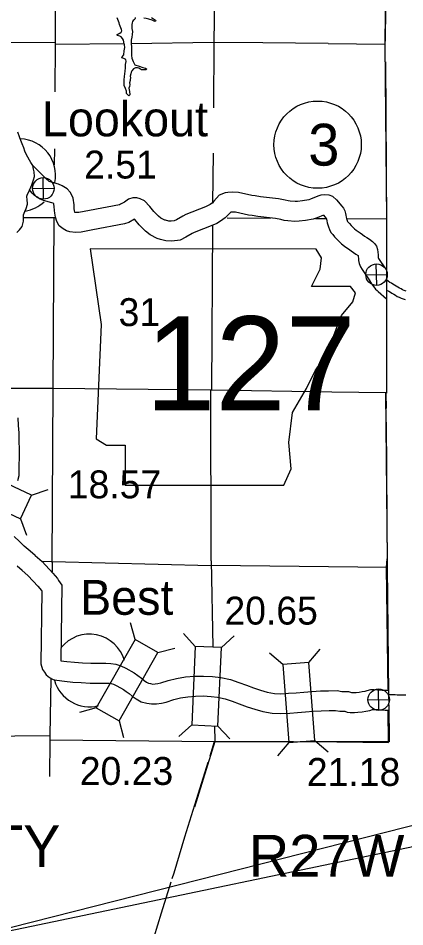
# Model space of a CAD drawing. Extents: x 77230 to 630905, y 790554 to 1662844.
# Drawn here: x 322170 to 333871, y 1537438 to 1564948 of the extents above; entities that cross this region are included whole.
import ezdxf

# ---------------------------------------------------------------- set-up
doc = ezdxf.new("R2010")
doc.units = 0
for name, color, linetype in [('Level 10', 7, 'Continuous'), ('Level 15', 7, 'Continuous'), ('Level 16', 7, 'Continuous'), ('Level 17', 7, 'Continuous'), ('Level 18', 7, 'Continuous'), ('Level 19', 7, 'Continuous'), ('Level 22', 7, 'Continuous'), ('Level 24', 7, 'Continuous'), ('Level 26', 7, 'Continuous'), ('Level 28', 7, 'Continuous'), ('Level 31', 7, 'Continuous'), ('Level 32', 7, 'Continuous'), ('Level 33', 7, 'Continuous'), ('Level 34', 7, 'Continuous'), ('Level 41', 7, 'Continuous'), ('Level 43', 7, 'Continuous')]:
    doc.layers.add(name, color=color, linetype=linetype)

msp = doc.modelspace()

# ---------------------------------------------------------------- linework, layer by layer
at = {"layer": 'Level 10'}
for points in [[(333907, 1556684), (333855, 1556704), (333805, 1556725), (333757, 1556749), (333710, 1556774), (333662, 1556804), (333611, 1556834), (333561, 1556863), (333512, 1556893), (333464, 1556922), (333417, 1556950), (333317, 1557022)], [(333317, 1557022), (333317, 1556718), (333383, 1556679), (333433, 1556649), (333483, 1556619), (333534, 1556589), (333586, 1556558), (333642, 1556526), (333701, 1556498), (333760, 1556472), (333819, 1556450), (333877, 1556428)], [(333898, 1544448), (333828, 1544450), (333761, 1544452), (333696, 1544454), (333636, 1544455), (333582, 1544457), (333535, 1544457), (333493, 1544458), (333461, 1544457), (333434, 1544458), (333381, 1544459), (333384, 1544209)]]:
    msp.add_lwpolyline(points, dxfattribs=at)
at = {"layer": 'Level 15'}
for points in [[(323288, 1562717), (323297, 1564170), (323301, 1565164)], [(323273, 1560504), (323276, 1560993)], [(323198, 1548467), (323226, 1553747), (323263, 1558924)], [(321535, 1553750), (323230, 1553749), (328020, 1553695), (331663, 1553637)], [(331663, 1553637), (333297, 1553612)], [(323198, 1548467), (323194, 1548186)], [(323153, 1544960), (323130, 1543232)], [(323129, 1543102), (323115, 1541985)]]:
    msp.add_lwpolyline(points, dxfattribs=at)
at = {"layer": 'Level 16'}
for points in [[(328087, 1562234), (328102, 1564209), (328143, 1567014)], [(323293, 1564202), (318050, 1564218), (312802, 1564228), (308408, 1564233)], [(329570, 1564196), (328084, 1564207), (325587, 1564175)], [(331548, 1564181), (329570, 1564196)], [(325373, 1564173), (323285, 1564146)], [(331548, 1564181), (333271, 1564160)], [(328064, 1559340), (328076, 1560858)], [(322334, 1558918), (323289, 1558914)], [(328028, 1553697), (328059, 1558682)], [(328494, 1558902), (329806, 1558895)], [(331168, 1558887), (331487, 1558885)], [(332114, 1558880), (333308, 1558871)], [(328007, 1548515), (328000, 1553695)], [(322891, 1548504), (323199, 1548503)], [(323199, 1548503), (328010, 1548380)], [(328007, 1548515), (328062, 1545920)], [(333333, 1548312), (328010, 1548380)], [(328112, 1543528), (328122, 1543051)]]:
    msp.add_lwpolyline(points, dxfattribs=at)
at = {"layer": 'Level 17'}
for points in [[(325378, 1564170), (325353, 1564278), (325325, 1564330), (325284, 1564380), (325242, 1564405), (325202, 1564409), (325166, 1564423), (325158, 1564443), (325182, 1564467), (325247, 1564495), (325283, 1564526), (325303, 1564566), (325301, 1564600), (325278, 1564660), (325252, 1564707), (325237, 1564755), (325225, 1564809), (325205, 1564855), (325182, 1564903), (325168, 1564953)], [(325715, 1564967), (325711, 1564945), (325699, 1564919), (325677, 1564895), (325649, 1564874), (325634, 1564844), (325616, 1564802), (325605, 1564754), (325607, 1564690), (325613, 1564634), (325628, 1564540), (325619, 1564454), (325610, 1564370), (325594, 1564284), (325587, 1564182), (325598, 1564070), (325596, 1564006), (325595, 1563932), (325604, 1563814), (325613, 1563736), (325649, 1563636), (325700, 1563534), (325830, 1563491), (325942, 1563454), (326024, 1563433), (326068, 1563407), (326030, 1563385), (325966, 1563380), (325905, 1563384), (325868, 1563408), (325822, 1563435), (325776, 1563447), (325719, 1563443), (325661, 1563412), (325608, 1563356), (325594, 1563314), (325578, 1563259), (325559, 1563191), (325573, 1563137), (325564, 1563091), (325556, 1563065), (325539, 1562985), (325549, 1562939), (325537, 1562881), (325522, 1562829), (325528, 1562781), (325541, 1562723), (325551, 1562641), (325546, 1562623), (325520, 1562601)], [(326207, 1564963), (326326, 1564892), (326334, 1564868), (326306, 1564849), (326222, 1564885), (326120, 1564916), (326046, 1564934), (325976, 1564951)], [(325520, 1562601), (325447, 1562668), (325443, 1562734), (325422, 1562818), (325374, 1562910), (325373, 1562966), (325380, 1563082), (325388, 1563180), (325395, 1563262), (325404, 1563340), (325415, 1563442), (325422, 1563550), (325440, 1563636), (325423, 1563696), (325363, 1563728), (325309, 1563748), (325313, 1563774), (325368, 1563836), (325381, 1563958), (325400, 1564064), (325390, 1564136), (325378, 1564170)]]:
    msp.add_lwpolyline(points, dxfattribs=at)
at = {"layer": 'Level 18'}
for points in [[(333317, 1568972), (333269, 1564152), (333313, 1558859), (333315, 1557321)], [(333316, 1556449), (333320, 1553602), (333286, 1553608), (333334, 1548583)], [(333364, 1544596), (333321, 1548318), (333334, 1548583)], [(331810, 1543042), (333382, 1543015), (333371, 1543994)], [(311410, 1543240), (312557, 1543224), (317837, 1543178), (323130, 1543232)], [(323130, 1543232), (323129, 1543102)], [(323129, 1543102), (328122, 1543051), (331810, 1543042)], [(328122, 1543051), (327507, 1541065)]]:
    msp.add_lwpolyline(points, dxfattribs=at)
at = {"layer": 'Level 19'}
for p, q in [((322577, 1550504), (323074, 1550683)), ((322239, 1549788), (322418, 1549291)), ((325712, 1546132), (325573, 1546641)), ((327530, 1545927), (327174, 1546317)), ((328321, 1545891), (328711, 1546248)), ((326400, 1545739), (326909, 1545879)), ((330965, 1545445), (331309, 1545846)), ((330176, 1545384), (329775, 1545728)), ((324535, 1544068), (324025, 1543929)), ((325223, 1543676), (325362, 1543166)), ((327423, 1543553), (327034, 1543197)), ((328214, 1543518), (328571, 1543128)), ((330359, 1543015), (330015, 1542614)), ((331149, 1543076), (331550, 1542733))]:
    msp.add_line(p, q, dxfattribs=at)
for points in [[(322577, 1550504), (320428, 1551518), (320090, 1550802), (322239, 1549788)], [(325712, 1546132), (324535, 1544068), (325223, 1543676), (326400, 1545739)], [(328214, 1543518), (328321, 1545891), (327530, 1545927), (327423, 1543553)], [(331149, 1543076), (330965, 1545445), (330176, 1545384), (330359, 1543015)]]:
    msp.add_lwpolyline(points, close=True, dxfattribs=at)
at = {"layer": 'Level 22'}
for points in [[(322125, 1558460), (322205, 1558542), (322293, 1558638), (322328, 1558799), (322330, 1558899), (322326, 1558971), (322332, 1558990), (322372, 1559091), (322414, 1559184), (322450, 1559314), (322437, 1559464), (322435, 1559524), (322436, 1559571), (322437, 1559584), (322443, 1559601), (322478, 1559671), (322582, 1559907), (322632, 1560051), (322661, 1560156), (322655, 1560291), (322636, 1560377), (322609, 1560486), (322549, 1560580), (322508, 1560653), (322414, 1560829), (322370, 1560921), (322336, 1561018), (322287, 1561148), (322253, 1561240), (322214, 1561351), (322155, 1561492)], [(323868, 1559166), (323860, 1559301), (323830, 1559501), (323796, 1559590), (323745, 1559681), (323655, 1559782), (323501, 1559876), (323390, 1559924), (323142, 1559992), (323112, 1560006), (323077, 1560029), (323042, 1560054), (323025, 1560069), (322964, 1560139), (322608, 1560502)], [(323269, 1559133), (323263, 1559240), (323250, 1559327), (323225, 1559342), (323192, 1559356), (322932, 1559427), (322816, 1559482), (322738, 1559534), (322668, 1559584), (322596, 1559647), (322511, 1559746)], [(331693, 1559547), (331578, 1559591), (331440, 1559603), (331328, 1559585), (331240, 1559559), (331016, 1559465), (330962, 1559449), (330778, 1559417), (330624, 1559399), (330552, 1559395), (330397, 1559407), (330343, 1559415), (330246, 1559440), (330044, 1559480), (329504, 1559538), (329340, 1559567), (329241, 1559579), (328833, 1559669), (328663, 1559680), (328515, 1559669), (328431, 1559655), (328257, 1559586), (328095, 1559405), (328047, 1559358), (327978, 1559307), (327918, 1559275), (327834, 1559239), (327242, 1559003), (327148, 1558954), (326962, 1558844), (326892, 1558810), (326802, 1558798), (326733, 1558804), (326633, 1558828), (326606, 1558836), (326490, 1558895), (326415, 1558954), (326273, 1559093), (326155, 1559241), (325989, 1559418), (325866, 1559480), (325756, 1559510), (325637, 1559504), (325511, 1559463), (325383, 1559378), (325271, 1559312), (325235, 1559300), (324326, 1559125), (324003, 1559069), (323918, 1559065), (323883, 1559068), (323872, 1559128), (323867, 1559178)], [(331693, 1559547), (331805, 1559452), (331960, 1559258), (332012, 1559191), (332052, 1559110), (332079, 1559031), (332089, 1558980), (332101, 1558923), (332108, 1558878), (332115, 1558851), (332123, 1558827), (332131, 1558808), (332138, 1558795), (332150, 1558779), (332192, 1558732), (332249, 1558669), (332301, 1558616), (332352, 1558568), (332401, 1558527), (332456, 1558492), (332516, 1558449), (332593, 1558395), (332656, 1558350), (332720, 1558307), (332799, 1558256), (332892, 1558189), (332951, 1558124), (333011, 1558048), (333045, 1557941), (333053, 1557864), (333060, 1557787), (333068, 1557703), (333068, 1557689), (333078, 1557675), (333140, 1557584), (333315, 1557321)], [(331412, 1558981), (331217, 1558899), (331098, 1558864), (330864, 1558823), (330676, 1558801), (330546, 1558794), (330330, 1558811), (330224, 1558826), (330114, 1558855), (329954, 1558886), (329418, 1558944), (329252, 1558974), (329141, 1558987), (328748, 1559073), (328666, 1559079), (328605, 1559074), (328529, 1558990), (328435, 1558898), (328297, 1558798), (328179, 1558735), (328065, 1558685), (327492, 1558457), (327439, 1558430), (327248, 1558316), (327068, 1558227), (326815, 1558195), (326638, 1558210), (326476, 1558248), (326379, 1558278), (326166, 1558387), (326018, 1558503), (325827, 1558691), (325702, 1558848), (325688, 1558862), (325521, 1558763), (325387, 1558719), (324433, 1558535), (324071, 1558472), (323903, 1558463), (323728, 1558481), (323632, 1558513), (323528, 1558573), (323413, 1558664), (323339, 1558794), (323300, 1558919), (323277, 1559047), (323270, 1559121)], [(331412, 1558981), (331490, 1558885), (331498, 1558875), (331499, 1558873), (331501, 1558861), (331511, 1558814), (331521, 1558751), (331539, 1558686), (331557, 1558626), (331590, 1558546), (331636, 1558463), (331688, 1558396), (331744, 1558332), (331813, 1558256), (331882, 1558187), (331953, 1558120), (332045, 1558043), (332119, 1557996), (332168, 1557960), (332248, 1557904), (332314, 1557858), (332388, 1557807), (332460, 1557760), (332463, 1557731), (332469, 1557671), (332469, 1557613), (332491, 1557518), (332526, 1557422), (332580, 1557340), (332643, 1557248), (332789, 1557029), (332864, 1556909), (332930, 1556813), (332979, 1556748), (333032, 1556700), (333064, 1556673), (333316, 1556449)], [(322155, 1550954), (322204, 1551106), (322203, 1551204), (322202, 1551421), (322210, 1551630), (322206, 1551903), (322204, 1552144), (322200, 1552395), (322181, 1552617), (322165, 1552849)], [(322684, 1548680), (322530, 1548816), (322351, 1548964), (322207, 1549104), (322051, 1549253)], [(322686, 1548678), (322891, 1548495), (323217, 1548146), (323359, 1547980), (323394, 1547924), (323489, 1547784)], [(322287, 1548230), (322140, 1548360)], [(322285, 1548232), (322470, 1548066), (322769, 1547747), (322874, 1547624), (322891, 1547596), (322886, 1547603)], [(323489, 1547784), (323459, 1545496)], [(322886, 1547603), (322858, 1545399)], [(323459, 1545496), (323646, 1545468), (323875, 1545448), (324116, 1545430), (324364, 1545416), (324577, 1545418), (324826, 1545420), (324976, 1545412), (325126, 1545394), (325277, 1545340), (325431, 1545270), (325675, 1545131), (325792, 1545050), (325906, 1544963), (325986, 1544893), (326053, 1544847), (326111, 1544815), (326172, 1544801), (326250, 1544789), (326315, 1544790), (326401, 1544801), (326485, 1544821), (326711, 1544895), (326960, 1544957), (327229, 1545002), (327507, 1545022), (327778, 1545027), (328054, 1545014), (328303, 1544986), (328594, 1544922), (328851, 1544839), (329076, 1544750), (329293, 1544670), (329505, 1544601), (329708, 1544543), (329926, 1544503), (330118, 1544494), (330349, 1544509), (330583, 1544525), (330816, 1544543), (331052, 1544566), (331315, 1544579), (331558, 1544583), (331826, 1544595)], [(322858, 1545399), (322905, 1545233), (322964, 1545150), (323015, 1545071), (323115, 1544982), (323227, 1544924), (323338, 1544907), (323575, 1544872), (323827, 1544849), (324077, 1544832), (324349, 1544815), (324583, 1544818), (324814, 1544820), (324924, 1544814), (324986, 1544807), (325051, 1544783), (325158, 1544735), (325356, 1544622), (325439, 1544565), (325526, 1544498), (325619, 1544417), (325737, 1544336), (325892, 1544250), (326059, 1544211), (326209, 1544189), (326356, 1544190), (326510, 1544210), (326649, 1544244), (326877, 1544318), (327082, 1544369), (327300, 1544405), (327534, 1544422), (327770, 1544427), (328006, 1544416), (328204, 1544393), (328437, 1544342), (328649, 1544273), (328862, 1544190), (329097, 1544103), (329330, 1544027), (329571, 1543958), (329857, 1543906), (330122, 1543893), (330390, 1543910), (330627, 1543927), (330868, 1543945), (331096, 1543967), (331336, 1543979), (331577, 1543984), (331776, 1543992)], [(331826, 1544595), (331964, 1544566), (332052, 1544566), (332167, 1544564), (332254, 1544534), (332270, 1544528), (332326, 1544529), (332402, 1544533), (332491, 1544542), (332583, 1544559), (332668, 1544573), (332733, 1544594), (332840, 1544619), (332945, 1544620), (333042, 1544617), (333125, 1544611), (333185, 1544606), (333258, 1544603), (333331, 1544601), (333363, 1544596)], [(331776, 1543992), (331904, 1543965), (332048, 1543966), (332060, 1543966), (332127, 1543942), (332219, 1543928), (332345, 1543929), (332449, 1543934), (332576, 1543947), (332687, 1543968), (332810, 1543988), (332896, 1544016), (332912, 1544020), (332936, 1544020), (333010, 1544017), (333079, 1544013), (333147, 1544007), (333238, 1544003), (333280, 1544002), (333333, 1543994), (333369, 1543994)]]:
    msp.add_lwpolyline(points, dxfattribs=at)
at = {"layer": 'Level 24'}
msp.add_lwpolyline([(324344, 1557962), (324686, 1555678), (324534, 1552214), (324839, 1552024), (325410, 1552024), (325410, 1550806), (330206, 1550806), (330434, 1551301), (330358, 1552100), (330472, 1553013), (330891, 1553737), (331158, 1554270), (331538, 1554841), (331767, 1555450), (331957, 1555945), (332300, 1556363), (332376, 1556630), (332223, 1556820), (331043, 1556820), (331310, 1557353), (331348, 1557696), (331190, 1557959)], close=True, dxfattribs=at)
at = {"layer": 'Level 26'}
for centre, start, end in [((322203, 1560192), 348.6237, 88.0713), ((322203, 1560192), 279.4213, 313.125), ((324326, 1545200), 15.66, 141.5945), ((324326, 1545200), 195.66, 284.6499)]:
    msp.add_arc(centre, 1100, start, end, dxfattribs=at)
at = {"layer": 'Level 33'}
msp.add_circle((331232, 1561118), 1320, dxfattribs=at)
at = {"layer": 'Level 34'}
for p, q in [((322939, 1559468), (322924, 1560119)), ((322606, 1559786), (323257, 1559801)), ((333024, 1556857), (333009, 1557508)), ((332691, 1557175), (333342, 1557190)), ((333089, 1543991), (333074, 1544642)), ((332756, 1544309), (333407, 1544324))]:
    msp.add_line(p, q, dxfattribs=at)
for centre in [(322931, 1559793), (333016, 1557183), (333081, 1544316)]:
    msp.add_circle(centre, 326, dxfattribs=at)
at = {"layer": 'Level 41'}
msp.add_lwpolyline([(341472, 1542376), (320050, 1536933), (355031, 1544235)], dxfattribs=at)
at = {"layer": 'Level 43'}
msp.add_line((333300, 1553596), (333320, 1553596), dxfattribs=at)
for points in [[(333300, 1566286), (333281, 1564256)], [(333283, 1563626), (333305, 1560410)], [(333306, 1560218), (333316, 1558861), (333317, 1557043)], [(333317, 1556699), (333317, 1556412)], [(333318, 1555995), (333320, 1553596)], [(333300, 1553596), (333303, 1553130)], [(333306, 1552719), (333333, 1548339), (333380, 1544490)], [(333384, 1544170), (333398, 1543034)], [(328105, 1543043), (327970, 1542609)], [(330499, 1543039), (328105, 1543043)], [(333398, 1543034), (330704, 1543038)], [(327908, 1542410), (327204, 1540150), (326877, 1539061), (326823, 1538887)], [(326792, 1538788), (326502, 1537854), (326058, 1536399)]]:
    msp.add_lwpolyline(points, dxfattribs=at)

# ---------------------------------------------------------------- texts
at = {"layer": 'Level 16'}
msp.add_text('31', height=844.8, dxfattribs=at).set_placement((325208, 1555625))
at = {"layer": 'Level 24'}
msp.add_text('127', height=2851.2, dxfattribs=at).set_placement((326020, 1553070))
at = {"layer": 'Level 26'}
for s, p in [('Lookout', (322890, 1561370)), ('Best', (324043, 1546885))]:
    msp.add_text(s, height=1056, dxfattribs=at).set_placement(p)
at = {"layer": 'Level 28'}
for s, p in [('COUNTY', (316295, 1539247)), ('R27W', (329151, 1538956))]:
    msp.add_text(s, height=1267.2, dxfattribs=at).set_placement(p)
at = {"layer": 'Level 31'}
msp.add_text('2.51', height=844.8, dxfattribs=at).set_placement((324167, 1560093))
at = {"layer": 'Level 32'}
for s, p in [('18.57', (323671, 1550411)), ('20.65', (328412, 1546589)), ('20.23', (324035, 1541735)), ('21.18', (330907, 1541705))]:
    msp.add_text(s, height=844.8, dxfattribs=at).set_placement(p)
at = {"layer": 'Level 33'}
msp.add_text('3', height=1267, dxfattribs=at).set_placement((330949, 1560484))

doc.saveas('drawing.dxf')
